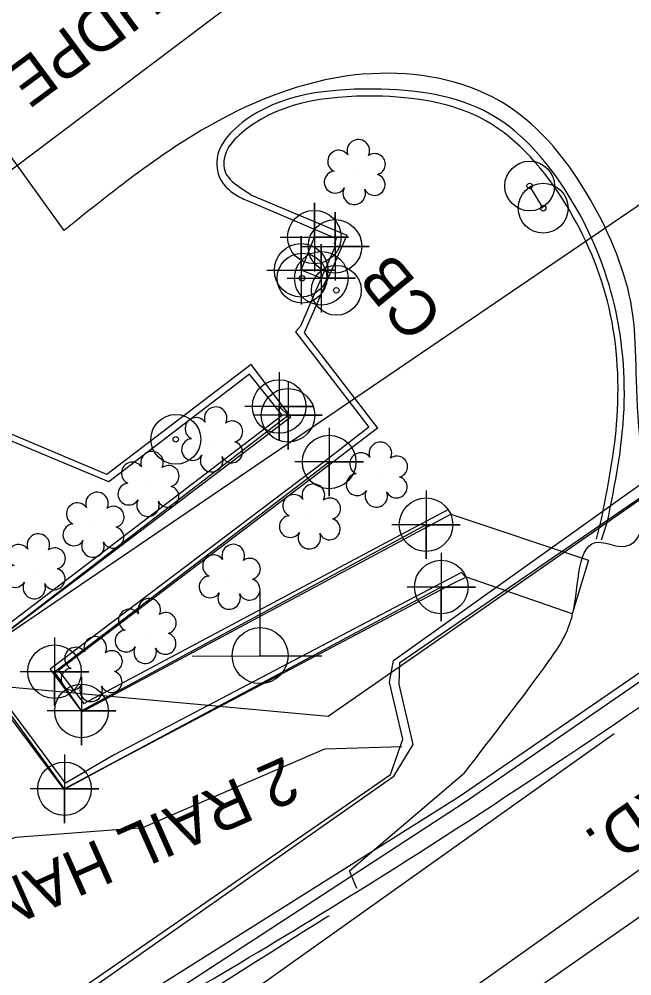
# Model space of a CAD drawing. Extents: x 1262092 to 1264624, y 774970 to 778314.
# Drawn here: x 1263506.8 to 1263560.4, y 776683.3 to 776767.1 of the extents above; entities that cross this region are included whole.
import ezdxf

# ---------------------------------------------------------------- set-up
doc = ezdxf.new("R2010")
doc.units = 0
for name, color, linetype in [('Exist Horizontal Alignment', 7, 'Continuous'), ('Exist Horizontal Alignment Tick Large', 7, 'Continuous'), ('Exist Other Culture Fence Line Cogo Point CELL', 7, 'Continuous'), ('Exist Other Culture Fence Line Text', 7, 'Continuous'), ('Exist Other Culture Sign Post CELL', 7, 'Continuous'), ('Exist Right of Way Line', 7, 'Continuous'), ('Exist Roads Curbs', 7, 'Continuous'), ('Exist Roads EOP', 7, 'Continuous'), ('Exist Roads EOT', 7, 'Continuous'), ('Exist Structure Minor Catch Basin', 7, 'Continuous'), ('Exist Structure Minor Catch Basin Cogo Point CELL', 7, 'Continuous'), ('Exist Structure Minor Catch Basin Text', 7, 'Continuous'), ('Exist Structure Minor Pipes HDPE 18 Inch', 7, 'Continuous'), ('Exist Structure Minor Pipes HDPE 18 Inch Text', 7, 'Continuous'), ('Exist Structure Minor Pipes HDPE 24 Inch', 7, 'Continuous'), ('Exist Utilities Gas UG Line SUE LOS B', 7, 'Continuous'), ('Exist Utilities Power Joint Use Telephone CELL', 7, 'Continuous'), ('Exist Utilities Telephone UG Conduit SUE LOS B', 7, 'Continuous'), ('Exist Utilities Telephone UG FO SUE LOS B', 7, 'Continuous'), ('Old_Level_4', 7, 'Continuous'), ('Prop Horizontal Alignment', 7, 'Continuous'), ('Prop Horizontal Alignment Tick Large', 7, 'Continuous')]:
    doc.layers.add(name, color=color, linetype=linetype)

msp = doc.modelspace()

# ---------------------------------------------------------------- linework, layer by layer
at = {"layer": 'Exist Horizontal Alignment'}
msp.add_line((1263123.182, 776383.491), (1263698.475, 776784.157), dxfattribs=at)
at = {"layer": 'Exist Horizontal Alignment Tick Large'}
for p, q in [((1263536.252, 776753.552), (1263536.252, 776753.552)), ((1263523.765, 776730.126), (1263523.765, 776730.126)), ((1263538.183, 776727.048), (1263538.183, 776727.048)), ((1263518.192, 776726.224), (1263518.192, 776726.224)), ((1263532.321, 776723.378), (1263532.321, 776723.378)), ((1263513.378, 776722.651), (1263513.378, 776722.651)), ((1263508.239, 776719.007), (1263508.239, 776719.007)), ((1263525.304, 776718.091), (1263525.304, 776718.091)), ((1263517.947, 776713.345), (1263517.947, 776713.345)), ((1263513.224, 776710.002), (1263513.224, 776710.002))]:
    msp.add_line(p, q, dxfattribs=at)
for centre, radius, start, end in [((1263536.481, 776755.592), 0.99, 334.83907, 200.47174), ((1263534.769, 776754.679), 0.968, 35.89076, 245.42165), ((1263537.924, 776754.421), 0.929, 284.45672, 126.08612), ((1263534.452, 776752.848), 0.955, 95.10992, 327.95341), ((1263537.889, 776752.623), 0.937, 204.99133, 73.46012), ((1263536.124, 776751.868), 0.984, 151.27966, 21.38702), ((1263523.994, 776732.166), 0.99, 334.83907, 200.47174), ((1263522.282, 776731.253), 0.968, 35.89076, 245.42165), ((1263525.437, 776730.995), 0.929, 284.45672, 126.08612), ((1263521.965, 776729.422), 0.955, 95.10992, 327.95341), ((1263525.402, 776729.197), 0.937, 204.99133, 73.46012), ((1263538.412, 776729.088), 0.99, 334.83907, 200.47174), ((1263518.421, 776728.264), 0.99, 334.83907, 200.47174), ((1263536.7, 776728.175), 0.968, 35.89076, 245.42165), ((1263516.709, 776727.351), 0.968, 35.89076, 245.42165), ((1263523.637, 776728.442), 0.984, 151.27966, 21.38702), ((1263539.855, 776727.917), 0.929, 284.45672, 126.08612), ((1263519.864, 776727.093), 0.929, 284.45672, 126.08612), ((1263536.383, 776726.344), 0.955, 95.10992, 327.95341), ((1263539.82, 776726.119), 0.937, 204.99133, 73.46012), ((1263516.392, 776725.52), 0.955, 95.10992, 327.95341), ((1263519.829, 776725.295), 0.937, 204.99133, 73.46012), ((1263532.55, 776725.418), 0.99, 334.83907, 200.47174), ((1263538.055, 776725.364), 0.984, 151.27966, 21.38702), ((1263513.607, 776724.691), 0.99, 334.83907, 200.47174), ((1263518.064, 776724.54), 0.984, 151.27966, 21.38702), ((1263530.838, 776724.505), 0.968, 35.89076, 245.42165), ((1263533.993, 776724.247), 0.929, 284.45672, 126.08612), ((1263511.895, 776723.778), 0.968, 35.89076, 245.42165), ((1263515.05, 776723.52), 0.929, 284.45672, 126.08612), ((1263530.521, 776722.674), 0.955, 95.10992, 327.95341), ((1263533.958, 776722.449), 0.937, 204.99133, 73.46012), ((1263511.578, 776721.947), 0.955, 95.10992, 327.95341), ((1263515.015, 776721.722), 0.937, 204.99133, 73.46012), ((1263508.468, 776721.047), 0.99, 334.83907, 200.47174), ((1263532.193, 776721.694), 0.984, 151.27966, 21.38702), ((1263506.756, 776720.134), 0.968, 35.89076, 245.42165), ((1263509.911, 776719.876), 0.929, 284.45672, 126.08612), ((1263513.25, 776720.967), 0.984, 151.27966, 21.38702), ((1263525.533, 776720.131), 0.99, 334.83907, 200.47174), ((1263523.821, 776719.218), 0.968, 35.89076, 245.42165), ((1263526.976, 776718.96), 0.929, 284.45672, 126.08612), ((1263506.439, 776718.303), 0.955, 95.10992, 327.95341), ((1263509.876, 776718.078), 0.937, 204.99133, 73.46012), ((1263523.504, 776717.387), 0.955, 95.10992, 327.95341), ((1263508.111, 776717.323), 0.984, 151.27966, 21.38702), ((1263526.941, 776717.162), 0.937, 204.99133, 73.46012), ((1263525.176, 776716.407), 0.984, 151.27966, 21.38702), ((1263518.176, 776715.385), 0.99, 334.83907, 200.47174), ((1263516.464, 776714.472), 0.968, 35.89076, 245.42165), ((1263519.619, 776714.214), 0.929, 284.45672, 126.08612), ((1263516.147, 776712.641), 0.955, 95.10992, 327.95341), ((1263519.584, 776712.416), 0.937, 204.99133, 73.46012), ((1263513.453, 776712.042), 0.99, 334.83907, 200.47174), ((1263511.741, 776711.129), 0.968, 35.89076, 245.42165), ((1263514.896, 776710.871), 0.929, 284.45672, 126.08612), ((1263517.819, 776711.661), 0.984, 151.27966, 21.38702), ((1263511.424, 776709.298), 0.955, 95.10992, 327.95341), ((1263514.861, 776709.073), 0.937, 204.99133, 73.46012), ((1263513.096, 776708.318), 0.984, 151.27966, 21.38702)]:
    msp.add_arc(centre, radius, start, end, dxfattribs=at)
at = {"layer": 'Exist Other Culture Fence Line Cogo Point CELL'}
for points in [[(1263529.55, 776736.192), (1263529.55, 776730.192), (1263529.55, 776733.192), (1263532.55, 776733.192), (1263526.55, 776733.192)], [(1263530.328, 776735.422), (1263530.328, 776729.422), (1263530.328, 776732.422), (1263533.328, 776732.422), (1263527.328, 776732.422)], [(1263533.931, 776731.331), (1263533.931, 776725.331), (1263533.931, 776728.331), (1263536.931, 776728.331), (1263530.931, 776728.331)], [(1263542.411, 776725.834), (1263542.411, 776719.834), (1263542.411, 776722.834), (1263545.411, 776722.834), (1263539.411, 776722.834)], [(1263543.745, 776720.373), (1263543.745, 776714.373), (1263543.745, 776717.373), (1263546.745, 776717.373), (1263540.745, 776717.373)], [(1263509.888, 776712.955), (1263509.888, 776706.955), (1263509.888, 776709.955), (1263512.888, 776709.955), (1263506.888, 776709.955)], [(1263512.244, 776709.516), (1263512.244, 776703.516), (1263512.244, 776706.516), (1263515.244, 776706.516), (1263509.244, 776706.516)], [(1263510.76, 776702.698), (1263510.76, 776696.698), (1263510.76, 776699.698), (1263513.76, 776699.698), (1263507.76, 776699.698)]]:
    msp.add_lwpolyline(points, dxfattribs=at)
for centre in [(1263529.55, 776733.192), (1263530.328, 776732.422), (1263533.931, 776728.331), (1263542.411, 776722.834), (1263543.745, 776717.373), (1263509.888, 776709.955), (1263512.244, 776706.516), (1263510.76, 776699.698)]:
    msp.add_circle(centre, 2.344, dxfattribs=at)
at = {"layer": 'Exist Other Culture Sign Post CELL'}
for centre, radius in [((1263551.482, 776752.512), 2.18), ((1263552.667, 776750.569), 2.18), ((1263551.482, 776752.512), 0.24), ((1263552.667, 776750.569), 0.24), ((1263531.555, 776744.434), 2.18), ((1263534.556, 776743.37), 2.18), ((1263531.555, 776744.434), 0.24), ((1263534.556, 776743.37), 0.24), ((1263520.502, 776730.315), 2.18), ((1263520.502, 776730.315), 0.24)]:
    msp.add_circle(centre, radius, dxfattribs=at)
at = {"layer": 'Exist Right of Way Line'}
for p, q in [((1263533.837, 776706.053), (1263681.329, 776808.775)), ((1263428.45, 776715.752), (1263533.837, 776706.053))]:
    msp.add_line(p, q, dxfattribs=at)
at = {"layer": 'Exist Roads Curbs'}
for p, q in [((1263557.323, 776721.582), (1263557.746, 776723.206)), ((1263557.766, 776721.505), (1263558.295, 776723.12))]:
    msp.add_line(p, q, dxfattribs=at)
for points in [[(1263527.136, 776751.718), (1263535.468, 776748.202), (1263531.73, 776739.643), (1263538.155, 776731.302), (1263533.83, 776728.002), (1263510.247, 776710.053), (1263512.459, 776707.159), (1263542.905, 776723.423), (1263544.393, 776724.185)], [(1263526.886, 776751.184), (1263534.555, 776747.915), (1263534.372, 776747.418)], [(1263533.18, 776744.299), (1263531.434, 776740.22), (1263530.979, 776739.735), (1263537.388, 776731.369), (1263533.48, 776728.336), (1263509.517, 776710.172), (1263512.281, 776706.439), (1263544.592, 776723.757), (1263556.623, 776719.716), (1263555.196, 776715.025), (1263545.862, 776718.255), (1263545.519, 776718.647), (1263515.11, 776702.663), (1263510.853, 776700.186), (1263502.666, 776711.153), (1263506.67, 776714.16), (1263530.561, 776732.281), (1263527.087, 776736.865), (1263514.459, 776727.231), (1263497.911, 776734.212)], [(1263545.797, 776718.175), (1263544.619, 776717.591), (1263515.415, 776702.173), (1263510.74, 776699.624), (1263502.046, 776711.25), (1263506.398, 776714.548), (1263529.821, 776732.428), (1263526.963, 776736.025), (1263514.645, 776726.601), (1263497.646, 776733.689)]]:
    msp.add_lwpolyline(points, dxfattribs=at)
for points in [[(1263558.295, 776723.12), (1263559.663, 776731.656), (1263558.9, 776742.09), (1263555.213, 776751.167), (1263548.032, 776758.816), (1263537.806, 776761.006), (1263525.722, 776757.554), (1263524.224, 776755.414), (1263524.312, 776753.331), (1263525.771, 776751.726), (1263526.886, 776751.184)], [(1263557.746, 776723.206), (1263559.089, 776731.634), (1263558.431, 776741.833), (1263554.635, 776750.922), (1263547.654, 776758.216), (1263537.952, 776760.386), (1263526.062, 776756.981), (1263524.84, 776755.312), (1263524.863, 776753.679), (1263526.231, 776752.32), (1263527.136, 776751.718)]]:
    msp.add_spline(points, degree=3, dxfattribs=at)
at = {"layer": 'Exist Roads EOP'}
msp.add_line((1263510.738, 776748.621), (1263496.119, 776768.859), dxfattribs=at)
msp.add_lwpolyline([(1263536.364, 776690.949), (1263535.716, 776692.517), (1263545.769, 776701.092)], dxfattribs=at)
for points in [[(1263511.002, 776675.554), (1263536.409, 776690.705), (1263570.638, 776713.383), (1263606.789, 776738.887), (1263640.378, 776763.527), (1263671.487, 776785.825), (1263708.001, 776811.399), (1263736.423, 776831.656), (1263768.244, 776853.352), (1263805.247, 776879.669), (1263840.548, 776905.057), (1263875.279, 776930.442), (1263909.498, 776954.75), (1263950.366, 776982.405), (1263983.288, 777006.18), (1264027.541, 777035.52), (1264054.801, 777053.285), (1264082.168, 777072.955), (1264092.755, 777080.368)], [(1263532.952, 776644.883), (1263556.368, 776661.766), (1263588.744, 776685.135), (1263625.333, 776711.307), (1263659.49, 776736.267), (1263691.335, 776758.535), (1263726.37, 776783.82), (1263756.247, 776805.326), (1263773.741, 776816.649), (1263781.379, 776820.013)], [(1263545.769, 776701.092), (1263553.167, 776710.897), (1263555.241, 776715.005), (1263557.549, 776721.303), (1263559.215, 776720.947), (1263561.049, 776731.437), (1263560.325, 776742.398), (1263556.465, 776751.889), (1263548.831, 776759.977), (1263537.652, 776762.355), (1263525.171, 776758.722), (1263510.738, 776748.621)]]:
    msp.add_spline(points, degree=3, dxfattribs=at)
at = {"layer": 'Exist Roads EOT'}
msp.add_line((1263533.823, 776688.545), (1263533.955, 776688.577), dxfattribs=at)
for points in [[(1263707.151, 776796.574), (1263663.782, 776765.856), (1263634.314, 776744.681), (1263608.805, 776726.499), (1263572.448, 776700.659), (1263514.957, 776659.799), (1263483.287, 776637.076), (1263456.288, 776618.061), (1263439.56, 776606.198)], [(1263558.867, 776704.519), (1263508.49, 776668.646), (1263471.869, 776642.691), (1263448.944, 776626.365), (1263424.537, 776609.323)]]:
    msp.add_lwpolyline(points, dxfattribs=at)
msp.add_spline([(1263395.264, 776641.627), (1263402.689, 776638.748), (1263417.669, 776635.181), (1263446.829, 776640.835), (1263468.357, 776650.865), (1263499.886, 776667.729), (1263533.823, 776688.545)], degree=3, dxfattribs=at)
at = {"layer": 'Exist Structure Minor Catch Basin'}
msp.add_lwpolyline([(1263534.44, 776747.225), (1263533.239, 776744.428), (1263531.478, 776745.125), (1263532.632, 776748.035)], dxfattribs=at)
at = {"layer": 'Exist Structure Minor Catch Basin Cogo Point CELL'}
for points in [[(1263529.632, 776748.035), (1263535.632, 776748.035), (1263532.632, 776748.035), (1263532.632, 776751.035), (1263532.632, 776745.035)], [(1263531.44, 776747.225), (1263537.44, 776747.225), (1263534.44, 776747.225), (1263534.44, 776750.225), (1263534.44, 776744.225)], [(1263528.478, 776745.125), (1263534.478, 776745.125), (1263531.478, 776745.125), (1263531.478, 776748.125), (1263531.478, 776742.125)], [(1263530.239, 776744.428), (1263536.239, 776744.428), (1263533.239, 776744.428), (1263533.239, 776747.428), (1263533.239, 776741.428)]]:
    msp.add_lwpolyline(points, dxfattribs=at)
for centre in [(1263532.632, 776748.035), (1263534.44, 776747.225), (1263531.478, 776745.125), (1263533.239, 776744.428)]:
    msp.add_circle(centre, 2.344, dxfattribs=at)
at = {"layer": 'Exist Structure Minor Pipes HDPE 18 Inch'}
msp.add_line((1263486.967, 776739.533), (1263537.308, 776777.457), dxfattribs=at)
at = {"layer": 'Exist Structure Minor Pipes HDPE 24 Inch'}
msp.add_line((1263592.591, 776772.324), (1263476.013, 776692.928), dxfattribs=at)
at = {"layer": 'Exist Utilities Gas UG Line SUE LOS B'}
msp.add_lwpolyline([(1263427.699, 776639.314), (1263440.24, 776643.083), (1263459.918, 776650.756), (1263470.707, 776655.451), (1263513.002, 776678.661), (1263545.295, 776699.017), (1263588.008, 776728.375), (1263628.918, 776756.968), (1263674.657, 776789.791), (1263713.129, 776818.028)], dxfattribs=at)
at = {"layer": 'Exist Utilities Power Joint Use Telephone CELL'}
msp.add_line((1263527.883, 776711.36), (1263527.883, 776711.36), dxfattribs=at)
msp.add_lwpolyline([(1263521.946, 776711.36), (1263533.283, 776711.323), (1263527.883, 776711.34), (1263527.883, 776716.985)], dxfattribs=at)
msp.add_circle((1263527.884, 776711.366), 2.45, dxfattribs=at)
at = {"layer": 'Exist Utilities Telephone UG Conduit SUE LOS B'}
for points in [[(1263375.858, 776673.982), (1263383.819, 776661.712), (1263387.509, 776658.754), (1263403.367, 776658.694), (1263417.074, 776656.948), (1263427.371, 776656.209), (1263440.788, 776654.977), (1263449.94, 776655.653), (1263476.289, 776662.699), (1263511.217, 776680.874), (1263539.604, 776700.795), (1263541.271, 776703.588), (1263540.05, 776708.866), (1263540.112, 776710.773), (1263564.186, 776727.29), (1263584.543, 776738.853), (1263632.445, 776768.839), (1263676.38, 776798.664), (1263708.544, 776823.104)], [(1263488.778, 776685.19), (1263488.394, 776689.501), (1263506.493, 776695.456), (1263517.621, 776696.308), (1263533.542, 776703.199), (1263540.296, 776703.396)]]:
    msp.add_lwpolyline(points, dxfattribs=at)
at = {"layer": 'Exist Utilities Telephone UG FO SUE LOS B'}
for points in [[(1263376.111, 776674.228), (1263384.085, 776661.964), (1263387.613, 776659.156), (1263403.235, 776659.137), (1263417.56, 776657.248), (1263440.91, 776655.416), (1263449.842, 776656.428), (1263475.986, 776663.211), (1263511.07, 776681.402), (1263539.287, 776700.946), (1263540.375, 776704.053), (1263539.201, 776709.047), (1263539.548, 776710.947), (1263563.598, 776728.123), (1263583.832, 776739.51), (1263632.17, 776769.399), (1263676.023, 776799.075), (1263708.941, 776822.498)], [(1263376.934, 776674.681), (1263389.617, 776660.388), (1263392.796, 776657.168), (1263403.189, 776647.04), (1263427.502, 776656.575), (1263408.012, 776643.1), (1263422.618, 776638.318), (1263434.752, 776643.508), (1263459.444, 776651.817), (1263481.972, 776659.747), (1263513.828, 776677.685), (1263545.739, 776698.51), (1263588.42, 776727.915), (1263629.223, 776756.415), (1263675.087, 776789.1), (1263713.87, 776817.183)]]:
    msp.add_lwpolyline(points, dxfattribs=at)
at = {"layer": 'Old_Level_4'}
msp.add_line((1263552.667, 776750.569), (1263551.482, 776752.512), dxfattribs=at)
at = {"layer": 'Prop Horizontal Alignment Tick Large'}
for points in [[(1263543.745, 776717.373), (1263510.76, 776699.698), (1263502.54, 776711.026), (1263530.328, 776732.422), (1263529.55, 776733.192)], [(1263542.411, 776722.834), (1263512.244, 776706.516), (1263509.888, 776709.955), (1263533.931, 776728.331)]]:
    msp.add_lwpolyline(points, dxfattribs=at)

# ---------------------------------------------------------------- texts
at = {"layer": 'Exist Other Culture Fence Line Text'}
msp.add_text('2 RAIL HAND RAIL', height=4, rotation=203.90613, dxfattribs=at).set_placement((1263530.053, 776702.595))
at = {"layer": 'Exist Structure Minor Catch Basin Text'}
msp.add_text('CB', height=4, rotation=129.31265, dxfattribs=at).set_placement((1263544.088, 776741.122))
at = {"layer": 'Exist Structure Minor Pipes HDPE 18 Inch Text'}
msp.add_text('18" HDPE', height=4, rotation=216.50641, dxfattribs=at).set_placement((1263524.742, 776776.824))
at = {"layer": 'Prop Horizontal Alignment'}
msp.add_text('SR 1160 MT. HERMAN RD.', height=4, rotation=214.85549, dxfattribs=at).set_placement((1263610.88, 776733.955))

doc.saveas('drawing.dxf')
